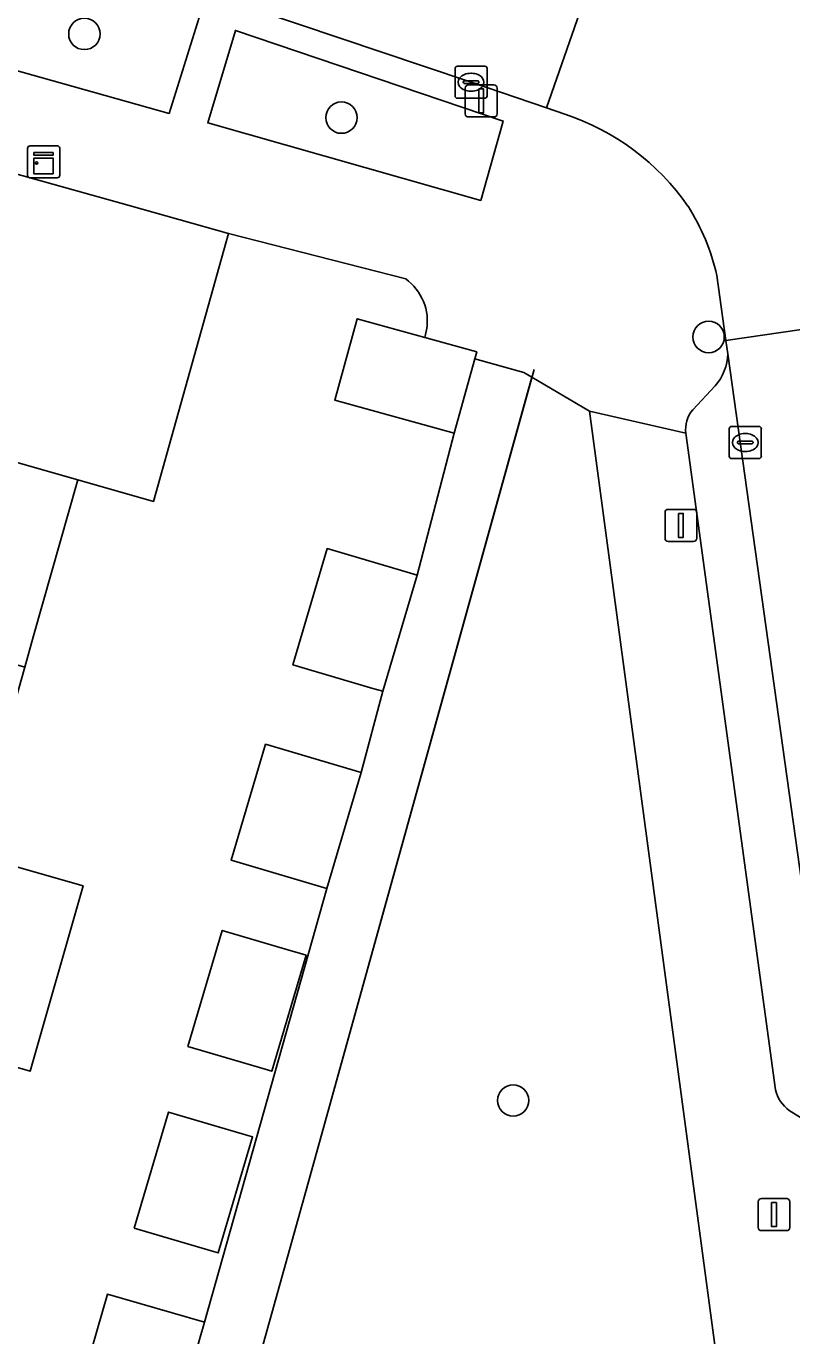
# Model space of a CAD drawing. Extents: x 163147 to 163550, y 380933 to 381639.
# Drawn here: x 163229.94 to 163253.82, y 381435.94 to 381476.76 of the extents above; entities that cross this region are included whole.
import ezdxf

# ---------------------------------------------------------------- set-up
doc = ezdxf.new("R2010")
doc.units = 0
for name, color, linetype in [('IMGEO_Boom', 7, 'Continuous'), ('IMGEO_Erf', 7, 'Continuous'), ('IMGEO_Groenvoorziening', 7, 'Continuous'), ('IMGEO_Hek', 7, 'Continuous'), ('IMGEO_Kast', 7, 'Continuous'), ('IMGEO_Kolk', 7, 'Continuous'), ('IMGEO_Lichtmast', 7, 'Continuous'), ('IMGEO_Muur', 7, 'Continuous'), ('IMGEO_Pand', 7, 'Continuous'), ('IMGEO_Parkeervlak_open', 7, 'Continuous'), ('IMGEO_Rijbaan_lokaal_open', 7, 'Continuous'), ('IMGEO_Voetpad_open', 7, 'Continuous')]:
    doc.layers.add(name, color=color, linetype=linetype)

msp = doc.modelspace()

# ---------------------------------------------------------------- linework, layer by layer
at = {"layer": 'IMGEO_Boom'}
for centre in [(163231.756, 381476.519), (163239.773, 381473.91), (163251.222, 381467.073), (163245.127, 381443.276)]:
    msp.add_circle(centre, 0.489, dxfattribs=at)
at = {"layer": 'IMGEO_Erf'}
for points in [[(163241.776, 381468.881), (163236.248, 381470.303), (163233.909, 381461.948), (163231.55, 381462.624), (163230.175, 381457.762), (163229.896, 381456.778), (163228.248, 381450.954), (163231.718, 381449.962), (163230.067, 381444.189), (163226.613, 381445.177), (163224.978, 381439.398), (163223.318, 381433.532)], [(163239.32, 381449.88), (163236.337, 381450.761), (163237.406, 381454.378), (163240.389, 381453.497), (163241.067, 381456.029), (163240.756, 381456.121), (163238.261, 381456.859), (163239.33, 381460.476), (163241.825, 381459.738), (163242.137, 381459.646), (163243.286, 381464.073), (163239.562, 381465.106), (163240.264, 381467.64), (163242.369, 381467.056), (163242.428, 381467.291)], [(163230.789, 381431.395), (163232.474, 381437.235), (163235.499, 381436.362), (163239.32, 381449.88)]]:
    msp.add_lwpolyline(points, dxfattribs=at)
for points in [[(163234.986, 381444.961), (163236.055, 381448.578), (163238.277, 381447.921), (163238.462, 381447.866), (163238.67, 381447.804), (163237.601, 381444.188), (163237.393, 381444.249)], [(163233.313, 381439.299), (163234.382, 381442.916), (163236.856, 381442.185), (163237, 381442.142), (163235.931, 381438.526), (163235.787, 381438.568)]]:
    msp.add_lwpolyline(points, close=True, dxfattribs=at)
msp.add_arc((163240.829, 381467.564), 1.622, 350.3148, 54.2786, dxfattribs=at)
at = {"layer": 'IMGEO_Groenvoorziening'}
for points in [[(163227.756, 381479.535), (163226.814, 381476.166), (163234.397, 381474.039), (163235.34, 381477.027)], [(163236.464, 381476.63), (163235.602, 381473.747), (163244.116, 381471.331), (163244.817, 381473.803)], [(163247.511, 381464.766), (163245.713, 381465.817), (163238.676, 381440.476), (163235.062, 381427.567), (163252.186, 381429.92)]]:
    msp.add_lwpolyline(points, close=True, dxfattribs=at)
at = {"layer": 'IMGEO_Hek'}
for points in [[(163238.676, 381440.476), (163245.779, 381466.055)], [(163235.062, 381427.567), (163238.676, 381440.476)]]:
    msp.add_lwpolyline(points, dxfattribs=at)
at = {"layer": 'IMGEO_Kast'}
for p, q in [((163230.063, 381473.033), (163230.904, 381473.033)), ((163230.904, 381473.033), (163230.063, 381473.033)), ((163229.988, 381472.108), (163229.988, 381472.949)), ((163229.988, 381472.949), (163229.988, 381472.108)), ((163230.988, 381472.958), (163230.988, 381472.117)), ((163230.988, 381472.117), (163230.988, 381472.958)), ((163230.913, 381472.033), (163230.072, 381472.033)), ((163230.072, 381472.033), (163230.913, 381472.033))]:
    msp.add_line(p, q, dxfattribs=at)
for points in [[(163230.183, 381472.823), (163230.783, 381472.823), (163230.783, 381472.738), (163230.183, 381472.738), (163230.183, 381472.823)], [(163230.183, 381472.648), (163230.783, 381472.648), (163230.783, 381472.159), (163230.183, 381472.159), (163230.183, 381472.648)]]:
    msp.add_lwpolyline(points, dxfattribs=at)
msp.add_circle((163230.267, 381472.497), 0.0377, dxfattribs=at)
for centre, start, end in [((163230.066, 381472.955), 92.4484, 184.2845), ((163230.066, 381472.955), 92.4484, 184.2845), ((163230.91, 381472.955), 2.4484, 94.2845), ((163230.91, 381472.955), 2.4484, 94.2845), ((163230.066, 381472.111), 182.4484, 274.2845), ((163230.066, 381472.111), 182.4484, 274.2845), ((163230.91, 381472.111), 272.4484, 4.2845), ((163230.91, 381472.111), 272.4484, 4.2845)]:
    msp.add_arc(centre, 0.0779, start, end, dxfattribs=at)
at = {"layer": 'IMGEO_Kolk'}
for p, q in [((163243.389, 381475.513), (163244.241, 381475.513)), ((163243.314, 381474.587), (163243.314, 381475.439)), ((163243.616, 381475.056), (163244.014, 381475.056)), ((163243.802, 381475.293), (163243.827, 381475.293)), ((163244.315, 381475.439), (163244.315, 381474.587)), ((163243.573, 381475.007), (163243.573, 381475.019)), ((163244.011, 381474.97), (163243.613, 381474.97)), ((163243.825, 381474.733), (163243.8, 381474.733)), ((163244.057, 381475.019), (163244.057, 381475.007)), ((163244.241, 381474.513), (163243.389, 381474.513)), ((163251.864, 381463.358), (163251.864, 381464.21)), ((163251.939, 381464.284), (163252.791, 381464.284)), ((163252.352, 381464.064), (163252.377, 381464.064)), ((163252.865, 381464.21), (163252.865, 381463.358)), ((163252.123, 381463.778), (163252.123, 381463.79)), ((163252.561, 381463.741), (163252.163, 381463.741)), ((163252.166, 381463.827), (163252.564, 381463.827)), ((163252.607, 381463.79), (163252.607, 381463.778)), ((163252.791, 381463.284), (163251.939, 381463.284)), ((163252.375, 381463.504), (163252.35, 381463.504))]:
    msp.add_line(p, q, dxfattribs=at)
for points in [[(163243.389, 381475.513), (163244.241, 381475.513)], [(163243.314, 381474.587), (163243.314, 381475.439)], [(163244.315, 381475.439), (163244.315, 381474.587)], [(163244.241, 381474.513), (163243.389, 381474.513)], [(163251.864, 381463.358), (163251.864, 381464.21)], [(163251.939, 381464.284), (163252.791, 381464.284)], [(163252.865, 381464.21), (163252.865, 381463.358)], [(163252.791, 381463.284), (163251.939, 381463.284)]]:
    msp.add_lwpolyline(points, dxfattribs=at)
for centre, radius, start, end in [((163243.391, 381475.437), 0.0765, 91.552, 178.448), ((163243.391, 381475.437), 0.0765, 91.552, 178.448), ((163244.239, 381475.437), 0.0765, 1.552, 88.448), ((163244.239, 381475.437), 0.0765, 1.552, 88.448), ((163243.613, 381475.016), 0.0403, 85.8775, 175.7526), ((163244.018, 381475.018), 0.0386, 1.7309, 96.639), ((163243.61, 381475.006), 0.0366, 178.938, 274.7102), ((163244.014, 381475.013), 0.043, 264.8664, 352.4533), ((163243.391, 381474.589), 0.0765, 181.552, 268.448), ((163243.391, 381474.589), 0.0765, 181.552, 268.448), ((163244.239, 381474.589), 0.0765, 271.552, 358.448), ((163244.239, 381474.589), 0.0765, 271.552, 358.448), ((163251.941, 381464.208), 0.0765, 91.552, 178.448), ((163251.941, 381464.208), 0.0765, 91.552, 178.448), ((163252.789, 381464.208), 0.0765, 1.552, 88.448), ((163252.789, 381464.208), 0.0765, 1.552, 88.448), ((163252.163, 381463.787), 0.0403, 85.8775, 175.7526), ((163252.16, 381463.777), 0.0366, 178.938, 274.7102), ((163252.564, 381463.784), 0.043, 264.8664, 352.4533), ((163252.568, 381463.789), 0.0386, 1.7309, 96.639), ((163251.941, 381463.36), 0.0765, 181.552, 268.448), ((163251.941, 381463.36), 0.0765, 181.552, 268.448), ((163252.789, 381463.36), 0.0765, 271.552, 358.448), ((163252.789, 381463.36), 0.0765, 271.552, 358.448)]:
    msp.add_arc(centre, radius, start, end, dxfattribs=at)
for centre, major_axis, ratio, start_param, end_param in [((163243.801, 381475.013), (-0.387, 0.002), 0.722429, 4.712389, 7.853982), ((163243.826, 381475.013), (-0.39, 0.002), 0.717154, 1.570796, 4.712389), ((163252.351, 381463.784), (-0.387, 0.002), 0.722429, 4.712389, 7.853982), ((163252.376, 381463.784), (-0.39, 0.002), 0.717154, 1.570796, 4.712389)]:
    msp.add_ellipse(centre, major_axis=major_axis, ratio=ratio, start_param=start_param, end_param=end_param, dxfattribs=at)
at = {"layer": 'IMGEO_Lichtmast'}
for p, q in [((163243.635, 381474.031), (163243.635, 381474.831)), ((163243.635, 381474.831), (163243.635, 381474.031)), ((163243.735, 381474.931), (163244.525, 381474.931)), ((163244.525, 381474.931), (163243.735, 381474.931)), ((163244.625, 381474.831), (163244.625, 381474.031)), ((163244.625, 381474.031), (163244.625, 381474.831)), ((163244.525, 381473.931), (163243.735, 381473.931)), ((163243.735, 381473.931), (163244.525, 381473.931)), ((163249.862, 381460.801), (163249.862, 381461.601)), ((163249.862, 381461.601), (163249.862, 381460.801)), ((163249.962, 381461.701), (163250.752, 381461.701)), ((163250.752, 381461.701), (163249.962, 381461.701)), ((163250.852, 381461.601), (163250.852, 381460.801)), ((163250.852, 381460.801), (163250.852, 381461.601)), ((163250.752, 381460.701), (163249.962, 381460.701)), ((163249.962, 381460.701), (163250.752, 381460.701)), ((163252.766, 381439.318), (163252.766, 381440.118)), ((163252.766, 381440.118), (163252.766, 381439.318)), ((163252.866, 381440.218), (163253.656, 381440.218)), ((163253.656, 381440.218), (163252.866, 381440.218)), ((163253.756, 381440.118), (163253.756, 381439.318)), ((163253.756, 381439.318), (163253.756, 381440.118)), ((163253.656, 381439.218), (163252.866, 381439.218)), ((163252.866, 381439.218), (163253.656, 381439.218))]:
    msp.add_line(p, q, dxfattribs=at)
for points in [[(163244.055, 381474.806), (163244.205, 381474.806), (163244.205, 381474.056), (163244.055, 381474.056), (163244.055, 381474.806)], [(163250.282, 381461.576), (163250.432, 381461.576), (163250.432, 381460.826), (163250.282, 381460.826), (163250.282, 381461.576)], [(163253.186, 381440.093), (163253.336, 381440.093), (163253.336, 381439.343), (163253.186, 381439.343), (163253.186, 381440.093)]]:
    msp.add_lwpolyline(points, dxfattribs=at)
for centre, start, end in [((163243.735, 381474.831), 90, 180), ((163243.735, 381474.831), 90, 180), ((163244.525, 381474.831), 0, 90), ((163244.525, 381474.831), 360, 90), ((163243.735, 381474.031), 180, 270), ((163243.735, 381474.031), 180, 270), ((163244.525, 381474.031), 270, 0), ((163244.525, 381474.031), 270, 0), ((163249.962, 381461.601), 90, 180), ((163249.962, 381461.601), 90, 180), ((163250.752, 381461.601), 0, 90), ((163250.752, 381461.601), 360, 90), ((163249.962, 381460.801), 180, 270), ((163249.962, 381460.801), 180, 270), ((163250.752, 381460.801), 270, 0), ((163250.752, 381460.801), 270, 0), ((163252.866, 381440.118), 90, 180), ((163252.866, 381440.118), 90, 180), ((163253.656, 381440.118), 0, 90), ((163253.656, 381440.118), 360, 90), ((163252.866, 381439.318), 180, 270), ((163252.866, 381439.318), 180, 270), ((163253.656, 381439.318), 270, 0), ((163253.656, 381439.318), 270, 0)]:
    msp.add_arc(centre, 0.1, start, end, dxfattribs=at)
at = {"layer": 'IMGEO_Muur'}
for points in [[(163241.776, 381468.881), (163236.248, 381470.303)], [(163242.369, 381467.056), (163242.428, 381467.291)]]:
    msp.add_lwpolyline(points, dxfattribs=at)
msp.add_arc((163240.829, 381467.564), 1.622, 350.3148, 54.2786, dxfattribs=at)
at = {"layer": 'IMGEO_Pand'}
for points in [[(163231.55, 381462.624), (163233.909, 381461.948), (163236.248, 381470.303), (163233.157, 381471.168), (163227.677, 381472.702), (163225.339, 381464.399), (163229.982, 381463.072)], [(163243.929, 381466.391), (163243.989, 381466.607), (163242.369, 381467.056), (163240.264, 381467.64), (163239.562, 381465.106), (163243.286, 381464.073)], [(163222.244, 381458.973), (163229.896, 381456.778), (163230.175, 381457.762), (163231.55, 381462.624), (163229.982, 381463.072), (163225.339, 381464.399), (163223.876, 381464.74)], [(163242.137, 381459.646), (163241.825, 381459.738), (163239.33, 381460.476), (163238.261, 381456.859), (163240.756, 381456.121), (163241.067, 381456.029)], [(163237.406, 381454.378), (163236.337, 381450.761), (163239.32, 381449.88), (163240.389, 381453.497)], [(163228.248, 381450.954), (163228.093, 381451.001), (163220.594, 381453.144), (163218.959, 381447.365), (163223.794, 381445.983), (163226.613, 381445.177), (163230.067, 381444.189), (163231.718, 381449.962)], [(163237.601, 381444.188), (163238.67, 381447.804), (163238.462, 381447.866), (163238.277, 381447.921), (163236.055, 381448.578), (163234.986, 381444.961), (163237.393, 381444.249)], [(163233.313, 381439.299), (163235.787, 381438.568), (163235.931, 381438.526), (163237, 381442.142), (163236.856, 381442.185), (163234.382, 381442.916)], [(163230.789, 381431.395), (163233.816, 381430.53), (163235.499, 381436.362), (163232.474, 381437.235)]]:
    msp.add_lwpolyline(points, close=True, dxfattribs=at)
at = {"layer": 'IMGEO_Parkeervlak_open'}
for points in [[(163255.318, 381441.565), (163251.818, 381466.551)], [(163251.428, 381465.55), (163250.725, 381464.805)], [(163250.513, 381464.074), (163253.303, 381443.603)], [(163253.738, 381442.963), (163254.58, 381442.446)]]:
    msp.add_lwpolyline(points, dxfattribs=at)
for centre, radius, start, end in [((163250.21, 381466.601), 1.609, 319.2105, 358.2167), ((163251.437, 381464.202), 0.933, 139.7437, 187.9106), ((163254.454, 381443.917), 1.193, 195.2796, 233.1273)]:
    msp.add_arc(centre, radius, start, end, dxfattribs=at)
at = {"layer": 'IMGEO_Rijbaan_lokaal_open'}
for points in [[(163223.236, 381481.936), (163228.003, 381480.333), (163242.361, 381475.506), (163243.815, 381475.014), (163246.169, 381474.213), (163248.478, 381480.841), (163245.876, 381481.744), (163224.466, 381488.945)], [(163257.917, 381476.713), (163259.249, 381476.896), (163259.453, 381476.921), (163259.772, 381476.964), (163259.34, 381480.286), (163259.216, 381480.261), (163257.16, 381480.189), (163255.891, 381480.145), (163252.977, 381480.049), (163249.798, 381480.397), (163248.73, 381480.753), (163248.478, 381480.841), (163246.169, 381474.213), (163246.738, 381474.018)], [(163251.475, 381468.994), (163251.759, 381466.968), (163255.257, 381467.47), (163255.209, 381467.701), (163254.604, 381472.77)], [(163255.257, 381467.47), (163251.759, 381466.968), (163251.818, 381466.551), (163255.318, 381441.565), (163255.377, 381441.352), (163255.386, 381441.283), (163258.739, 381441.673), (163258.787, 381442.035)]]:
    msp.add_lwpolyline(points, dxfattribs=at)
for centre, radius, start, end in [((163244.403, 381466.891), 7.499, 34.5655, 71.8619), ((163245, 381467.561), 6.632, 12.482, 32.7275)]:
    msp.add_arc(centre, radius, start, end, dxfattribs=at)
at = {"layer": 'IMGEO_Voetpad_open'}
for points in [[(163246.738, 381474.018), (163246.169, 381474.213), (163243.815, 381475.014), (163242.361, 381475.506), (163228.003, 381480.333), (163227.756, 381479.535), (163235.34, 381477.027), (163234.397, 381474.039), (163226.814, 381476.166), (163226.121, 381473.3), (163227.677, 381472.702), (163233.157, 381471.168), (163236.248, 381470.303), (163241.776, 381468.881)], [(163251.818, 381466.551), (163251.759, 381466.968), (163251.475, 381468.994)], [(163242.428, 381467.291), (163242.369, 381467.056), (163243.989, 381466.607), (163243.929, 381466.391), (163245.455, 381465.968), (163245.713, 381465.817), (163247.511, 381464.766), (163250.513, 381464.074)], [(163235.062, 381427.567), (163238.676, 381440.476), (163245.713, 381465.817), (163245.455, 381465.968), (163243.929, 381466.391), (163243.286, 381464.073), (163242.137, 381459.646), (163241.067, 381456.029), (163240.389, 381453.497), (163239.32, 381449.88), (163235.499, 381436.362), (163233.816, 381430.53)], [(163250.725, 381464.805), (163251.428, 381465.55)], [(163253.303, 381443.603), (163250.513, 381464.074), (163247.511, 381464.766), (163252.186, 381429.92), (163252.391, 381428.393), (163258.396, 381383.641), (163270.661, 381292.68), (163273.542, 381295.213)], [(163254.58, 381442.446), (163253.738, 381442.963)]]:
    msp.add_lwpolyline(points, dxfattribs=at)
msp.add_lwpolyline([(163235.602, 381473.747), (163236.464, 381476.63), (163244.817, 381473.803), (163244.116, 381471.331)], close=True, dxfattribs=at)
for centre, radius, start, end in [((163244.403, 381466.891), 7.499, 34.5655, 71.8619), ((163245, 381467.561), 6.632, 12.482, 32.7275), ((163240.829, 381467.564), 1.622, 350.3148, 54.2786), ((163250.21, 381466.601), 1.609, 319.2105, 358.2167), ((163251.437, 381464.202), 0.933, 139.7437, 187.9106), ((163254.454, 381443.917), 1.193, 195.2796, 233.1273)]:
    msp.add_arc(centre, radius, start, end, dxfattribs=at)

doc.saveas('drawing.dxf')
